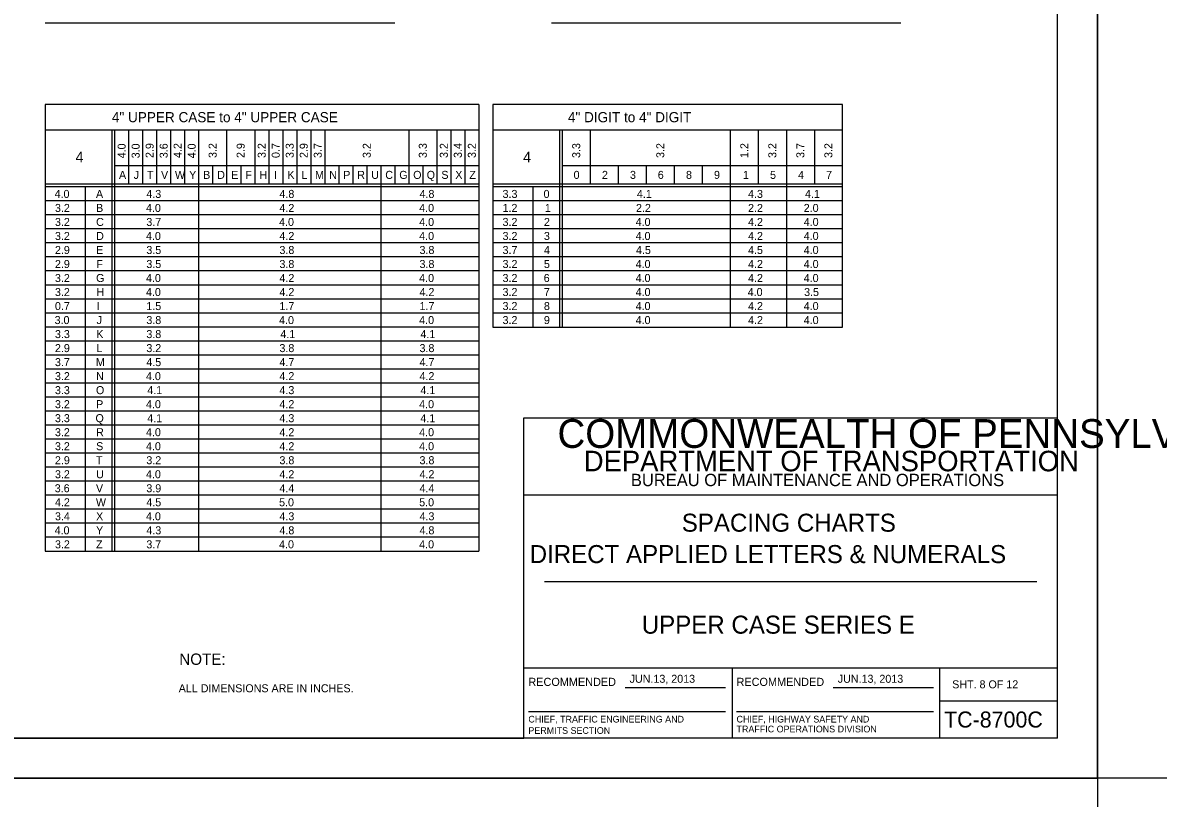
# Model space of a CAD drawing. Extents: x 638421 to 641849, y 297270 to 299646.
# Drawn here: x 640541.5 to 640967.1, y 298450.1 to 298740.6 of the extents above; entities that cross this region are included whole.
import ezdxf

# ---------------------------------------------------------------- set-up
doc = ezdxf.new("R2010")
doc.units = 0
for name, color, linetype in [('1', 7, 'Continuous'), ('2', 7, 'Continuous'), ('XCS-GRID-HVGL', 7, 'Continuous')]:
    doc.layers.add(name, color=color, linetype=linetype)

msp = doc.modelspace()

# ---------------------------------------------------------------- linework, layer by layer
at = {"layer": '1'}
for p, q in [((640929.31, 298472.63), (640929.31, 299036.63)), ((640729.31, 298472.63), (640729.31, 298592.63)), ((640729.31, 298592.63), (640929.31, 298592.63)), ((640929.31, 298563.63), (640729.31, 298563.63)), ((640737.06, 298531.31), (640921.56, 298531.31)), ((640729.31, 298499), (640929.31, 298499)), ((640807.31, 298499), (640807.31, 298472.63)), ((640885.19, 298472.63), (640885.19, 298499)), ((640767.24, 298491.57), (640804.87, 298491.57)), ((640845.24, 298491.57), (640882.87, 298491.57)), ((640885.19, 298486.63), (640929.31, 298486.63)), ((640730.99, 298482.68), (640804.87, 298482.68)), ((640808.99, 298482.68), (640882.87, 298482.68)), ((640929.31, 298472.63), (640143.31, 298472.63)), ((640143.31, 298472.63), (640729.31, 298472.63))]:
    msp.add_line(p, q, dxfattribs=at)
at = {"layer": '2'}
for p, q in [((640549.91, 298740.63), (640680.91, 298740.63)), ((640739.61, 298740.63), (640870.61, 298740.63)), ((640712.41, 298710), (640549.91, 298710)), ((640549.91, 298710), (640549.91, 298542.63)), ((640712.41, 298710), (640712.41, 298542.63)), ((640848.66, 298710), (640717.66, 298710)), ((640717.66, 298710), (640717.66, 298626.63)), ((640848.66, 298626.63), (640848.66, 298710)), ((640549.91, 298700.5), (640712.41, 298700.5)), ((640574.91, 298700.5), (640574.91, 298542.63)), ((640575.91, 298700.5), (640575.91, 298542.63)), ((640581.16, 298700.5), (640581.16, 298680.13)), ((640586.41, 298700.5), (640586.41, 298680.13)), ((640591.66, 298700.5), (640591.66, 298680.13)), ((640596.91, 298700.5), (640596.91, 298680.13)), ((640602.16, 298700.5), (640602.16, 298680.13)), ((640607.41, 298700.5), (640607.41, 298542.63)), ((640617.91, 298700.5), (640617.91, 298680.13)), ((640628.41, 298700.5), (640628.41, 298680.13)), ((640633.66, 298700.5), (640633.66, 298680.13)), ((640638.91, 298700.5), (640638.91, 298680.13)), ((640644.16, 298700.5), (640644.16, 298680.13)), ((640649.41, 298700.5), (640649.41, 298680.13)), ((640654.66, 298700.5), (640654.66, 298680.13)), ((640686.16, 298700.5), (640686.16, 298680.13)), ((640696.66, 298700.5), (640696.66, 298680.13)), ((640701.91, 298700.5), (640701.91, 298680.13)), ((640707.16, 298700.5), (640707.16, 298680.13)), ((640717.66, 298700.5), (640848.66, 298700.5)), ((640742.66, 298700.5), (640742.66, 298626.63)), ((640743.66, 298700.5), (640743.66, 298626.63)), ((640754.16, 298700.5), (640754.16, 298680.13)), ((640806.66, 298700.5), (640806.66, 298626.63)), ((640817.16, 298700.5), (640817.16, 298680.13)), ((640827.66, 298700.5), (640827.66, 298626.63)), ((640838.16, 298700.5), (640838.16, 298680.13)), ((640575.91, 298687.13), (640712.41, 298687.13)), ((640612.66, 298687.13), (640612.66, 298680.13)), ((640623.16, 298687.13), (640623.16, 298680.13)), ((640659.91, 298687.13), (640659.91, 298680.13)), ((640665.16, 298687.13), (640665.16, 298680.13)), ((640670.41, 298687.13), (640670.41, 298680.13)), ((640670.41, 298687.13), (640670.41, 298680.13)), ((640675.66, 298687.13), (640675.66, 298542.63)), ((640680.91, 298687.13), (640680.91, 298680.13)), ((640691.41, 298687.13), (640691.41, 298680.13)), ((640743.66, 298687.13), (640848.66, 298687.13)), ((640764.66, 298687.13), (640764.66, 298680.13)), ((640775.16, 298687.13), (640775.16, 298680.13)), ((640785.66, 298687.13), (640785.66, 298680.13)), ((640796.16, 298687.13), (640796.16, 298680.13)), ((640712.41, 298680.13), (640549.91, 298680.13)), ((640712.41, 298679.13), (640549.91, 298679.13)), ((640564.91, 298679.13), (640564.91, 298542.63)), ((640848.66, 298680.13), (640717.66, 298680.13)), ((640848.66, 298679.13), (640717.66, 298679.13)), ((640732.66, 298679.13), (640732.66, 298626.63)), ((640712.41, 298673.88), (640549.91, 298673.88)), ((640848.66, 298673.88), (640717.66, 298673.88)), ((640712.41, 298668.63), (640549.91, 298668.63)), ((640848.66, 298668.63), (640717.66, 298668.63)), ((640712.41, 298663.38), (640549.91, 298663.38)), ((640848.66, 298663.38), (640717.66, 298663.38)), ((640712.41, 298658.13), (640549.91, 298658.13)), ((640848.66, 298658.13), (640717.66, 298658.13)), ((640712.41, 298652.88), (640549.91, 298652.88)), ((640848.66, 298652.88), (640717.66, 298652.88)), ((640712.41, 298647.63), (640549.91, 298647.63)), ((640848.66, 298647.63), (640717.66, 298647.63)), ((640712.41, 298642.38), (640549.91, 298642.38)), ((640848.66, 298642.38), (640717.66, 298642.38)), ((640712.41, 298637.13), (640549.91, 298637.13)), ((640848.66, 298637.13), (640717.66, 298637.13)), ((640712.41, 298631.88), (640549.91, 298631.88)), ((640848.66, 298631.88), (640717.66, 298631.88)), ((640712.41, 298626.63), (640549.91, 298626.63)), ((640717.66, 298626.63), (640848.66, 298626.63)), ((640712.41, 298621.38), (640549.91, 298621.38)), ((640712.41, 298616.13), (640549.91, 298616.13)), ((640712.41, 298610.88), (640549.91, 298610.88)), ((640712.41, 298605.63), (640549.91, 298605.63)), ((640712.41, 298600.38), (640549.91, 298600.38)), ((640712.41, 298595.13), (640549.91, 298595.13)), ((640712.41, 298589.88), (640549.91, 298589.88)), ((640712.41, 298584.63), (640549.91, 298584.63)), ((640712.41, 298579.38), (640549.91, 298579.38)), ((640712.41, 298574.13), (640549.91, 298574.13)), ((640712.41, 298568.88), (640549.91, 298568.88)), ((640712.41, 298563.63), (640549.91, 298563.63)), ((640712.41, 298558.38), (640549.91, 298558.38)), ((640712.41, 298553.13), (640549.91, 298553.13)), ((640712.41, 298547.88), (640549.91, 298547.88)), ((640549.91, 298542.63), (640549.91, 298542.63)), ((640549.91, 298542.63), (640712.41, 298542.63))]:
    msp.add_line(p, q, dxfattribs=at)
at = {"layer": 'XCS-GRID-HVGL'}
for points in [[(640103.31, 299051.63), (640944.31, 299051.63), (640944.31, 298457.63), (640103.31, 298457.63)], [(640944.31, 299051.63), (641785.31, 299051.63), (641785.31, 298457.63), (640944.31, 298457.63)], [(640103.31, 298457.63), (640944.31, 298457.63), (640944.31, 297863.63), (640103.31, 297863.63)]]:
    msp.add_lwpolyline(points, close=True, dxfattribs=at)

# ---------------------------------------------------------------- texts
at = {"layer": '1'}
for s, height, p in [('COMMONWEALTH OF PENNSYLVANIA', 10.7828, (640741.9, 298581.36)), ('DEPARTMENT OF TRANSPORTATION', 7.6837, (640751.76, 298572.61)), ('BUREAU OF MAINTENANCE AND OPERATIONS', 4.6253, (640769.41, 298567.04)), ('SPACING CHARTS', 6.75, (640788.47, 298549.97)), ('DIRECT APPLIED LETTERS & NUMERALS', 6.75, (640731.47, 298538.22)), ('UPPER CASE SERIES E', 6.75, (640773.47, 298511.78)), ('RECOMMENDED', 3.048, (640730.99, 298492.2)), ('RECOMMENDED', 3.048, (640808.99, 298492.2)), ('SHT. 8 OF 12', 3, (640889.82, 298491.31)), ('TC-8700C', 6, (640886.77, 298476.63)), ('CHIEF, TRAFFIC ENGINEERING AND', 2.5, (640730.99, 298478.51)), ('CHIEF, HIGHWAY SAFETY AND', 2.5, (640808.99, 298478.51)), ('PERMITS SECTION', 2.5, (640730.99, 298474.26)), ('TRAFFIC OPERATIONS DIVISION', 2.5, (640808.99, 298474.81))]:
    msp.add_text(s, height=height, dxfattribs=at).set_placement(p)
at = {"layer": '2'}
for s, height, p in [('4" UPPER CASE to 4" UPPER CASE', 3.8, (640574.9, 298703.35)), ('4" DIGIT to 4" DIGIT', 3.8, (640745.81, 298703.35)), ('4', 4, (640561.28, 298688.31)), ('4', 4, (640729.03, 298688.31)), ('A', 3, (640577.56, 298682.13)), ('J', 3, (640583.04, 298682.13)), ('T', 3, (640588.04, 298682.13)), ('V', 3, (640593.31, 298682.13)), ('W', 3, (640598.53, 298682.13)), ('Y', 3, (640603.84, 298682.13)), ('B', 3, (640609.1, 298682.13)), ('D', 3, (640614.35, 298682.13)), ('E', 3, (640619.62, 298682.13)), ('F', 3, (640624.92, 298682.13)), ('H', 3, (640630.19, 298682.13)), ('I', 3, (640635.6, 298682.13)), ('K', 3, (640640.69, 298682.13)), ('L', 3, (640645.94, 298682.13)), ('M', 3, (640651.03, 298682.13)), ('N', 3, (640656.35, 298682.13)), ('P', 3, (640661.6, 298682.13)), ('R', 3, (640666.85, 298682.13)), ('U', 3, (640672.09, 298682.13)), ('C', 3, (640677.35, 298682.13)), ('G', 3, (640682.6, 298682.13)), ('O', 3, (640687.81, 298682.13)), ('Q', 3, (640692.88, 298682.13)), ('S', 3, (640698.37, 298682.13)), ('X', 3, (640703.59, 298682.13)), ('Z', 3, (640708.85, 298682.13)), ('0', 3, (640747.93, 298682.13)), ('2', 3, (640758.56, 298682.13)), ('3', 3, (640769.06, 298682.13)), ('6', 3, (640779.48, 298682.13)), ('8', 3, (640790.06, 298682.13)), ('9', 3, (640800.55, 298682.13)), ('1', 3, (640811.4, 298682.13)), ('5', 3, (640821.56, 298682.13)), ('4', 3, (640832.06, 298682.13)), ('7', 3, (640842.56, 298682.13)), ('4.0', 3, (640553.43, 298675)), ('A', 3, (640568.93, 298675)), ('4.3', 3, (640587.81, 298675)), ('4.8', 3, (640637.69, 298675)), ('4.8', 3, (640690.19, 298675)), ('3.3', 3, (640721.31, 298675)), ('0', 3, (640736.68, 298675)), ('4.1', 3, (640771.65, 298675)), ('4.3', 3, (640813.31, 298675)), ('4.1', 3, (640834.65, 298675)), ('3.2', 3, (640553.56, 298669.75)), ('B', 3, (640568.98, 298669.75)), ('4.0', 3, (640587.68, 298669.75)), ('4.2', 3, (640637.69, 298669.75)), ('4.0', 3, (640690.06, 298669.75)), ('1.2', 3, (640721.31, 298669.75)), ('1', 3, (640737.15, 298669.75)), ('2.2', 3, (640771.31, 298669.75)), ('2.2', 3, (640813.31, 298669.75)), ('2.0', 3, (640834.18, 298669.75)), ('3.2', 3, (640553.56, 298664.5)), ('C', 3, (640568.98, 298664.5)), ('3.7', 3, (640587.81, 298664.5)), ('4.0', 3, (640637.56, 298664.5)), ('4.0', 3, (640690.06, 298664.5)), ('3.2', 3, (640721.31, 298664.5)), ('2', 3, (640736.81, 298664.5)), ('4.0', 3, (640771.18, 298664.5)), ('4.2', 3, (640813.31, 298664.5)), ('4.0', 3, (640834.18, 298664.5)), ('3.2', 3, (640553.56, 298659.25)), ('D', 3, (640568.98, 298659.25)), ('4.0', 3, (640587.68, 298659.25)), ('4.2', 3, (640637.69, 298659.25)), ('4.0', 3, (640690.06, 298659.25)), ('3.2', 3, (640721.31, 298659.25)), ('3', 3, (640736.81, 298659.25)), ('4.0', 3, (640771.18, 298659.25)), ('4.2', 3, (640813.31, 298659.25)), ('4.0', 3, (640834.18, 298659.25)), ('2.9', 3, (640553.55, 298654)), ('E', 3, (640568.99, 298654)), ('3.5', 3, (640587.81, 298654)), ('3.8', 3, (640637.69, 298654)), ('3.8', 3, (640690.19, 298654)), ('3.7', 3, (640721.31, 298654)), ('4', 3, (640736.81, 298654)), ('4.5', 3, (640771.31, 298654)), ('4.5', 3, (640813.31, 298654)), ('4.0', 3, (640834.18, 298654)), ('2.9', 3, (640553.55, 298648.75)), ('F', 3, (640569.05, 298648.75)), ('3.5', 3, (640587.81, 298648.75)), ('3.8', 3, (640637.69, 298648.75)), ('3.8', 3, (640690.19, 298648.75)), ('3.2', 3, (640721.31, 298648.75)), ('5', 3, (640736.81, 298648.75)), ('4.0', 3, (640771.18, 298648.75)), ('4.2', 3, (640813.31, 298648.75)), ('4.0', 3, (640834.18, 298648.75)), ('3.2', 3, (640553.56, 298643.5)), ('G', 3, (640568.98, 298643.5)), ('4.0', 3, (640587.68, 298643.5)), ('4.2', 3, (640637.69, 298643.5)), ('4.0', 3, (640690.06, 298643.5)), ('3.2', 3, (640721.31, 298643.5)), ('6', 3, (640736.73, 298643.5)), ('4.0', 3, (640771.18, 298643.5)), ('4.2', 3, (640813.31, 298643.5)), ('4.0', 3, (640834.18, 298643.5)), ('3.2', 3, (640553.56, 298638.25)), ('H', 3, (640569.06, 298638.25)), ('4.0', 3, (640587.68, 298638.25)), ('4.2', 3, (640637.69, 298638.25)), ('4.2', 3, (640690.19, 298638.25)), ('3.2', 3, (640721.31, 298638.25)), ('7', 3, (640736.81, 298638.25)), ('4.0', 3, (640771.18, 298638.25)), ('4.0', 3, (640813.18, 298638.25)), ('3.5', 3, (640834.31, 298638.25)), ('0.7', 3, (640553.56, 298633)), ('I', 3, (640569.23, 298633)), ('1.5', 3, (640587.81, 298633)), ('1.7', 3, (640637.69, 298633)), ('1.7', 3, (640690.19, 298633)), ('3.2', 3, (640721.31, 298633)), ('8', 3, (640736.81, 298633)), ('4.0', 3, (640771.18, 298633)), ('4.2', 3, (640813.31, 298633)), ('4.0', 3, (640834.18, 298633)), ('3.0', 3, (640553.43, 298627.75)), ('J', 3, (640569.17, 298627.75)), ('3.8', 3, (640587.81, 298627.75)), ('4.0', 3, (640637.56, 298627.75)), ('4.0', 3, (640690.06, 298627.75)), ('3.2', 3, (640721.31, 298627.75)), ('9', 3, (640736.8, 298627.75)), ('4.0', 3, (640771.18, 298627.75)), ('4.2', 3, (640813.31, 298627.75)), ('4.0', 3, (640834.18, 298627.75)), ('3.3', 3, (640553.56, 298622.5)), ('K', 3, (640569.06, 298622.5)), ('3.8', 3, (640587.81, 298622.5)), ('4.1', 3, (640638.03, 298622.5)), ('4.1', 3, (640690.53, 298622.5)), ('2.9', 3, (640553.55, 298617.25)), ('L', 3, (640569.06, 298617.25)), ('3.2', 3, (640587.81, 298617.25)), ('3.8', 3, (640637.69, 298617.25)), ('3.8', 3, (640690.19, 298617.25)), ('3.7', 3, (640553.56, 298612)), ('M', 3, (640568.91, 298612)), ('4.5', 3, (640587.81, 298612)), ('4.7', 3, (640637.69, 298612)), ('4.7', 3, (640690.19, 298612)), ('3.2', 3, (640553.56, 298606.75)), ('N', 3, (640568.98, 298606.75)), ('4.0', 3, (640587.68, 298606.75)), ('4.2', 3, (640637.69, 298606.75)), ('4.2', 3, (640690.19, 298606.75)), ('3.3', 3, (640553.56, 298601.5)), ('O', 3, (640568.93, 298601.5)), ('4.1', 3, (640588.15, 298601.5)), ('4.3', 3, (640637.69, 298601.5)), ('4.1', 3, (640690.53, 298601.5)), ('3.2', 3, (640553.56, 298596.25)), ('P', 3, (640568.98, 298596.25)), ('4.0', 3, (640587.68, 298596.25)), ('4.2', 3, (640637.69, 298596.25)), ('4.0', 3, (640690.06, 298596.25)), ('3.3', 3, (640553.56, 298591)), ('Q', 3, (640568.75, 298591)), ('4.1', 3, (640588.15, 298591)), ('4.3', 3, (640637.69, 298591)), ('4.1', 3, (640690.53, 298591)), ('3.2', 3, (640553.56, 298585.75)), ('R', 3, (640568.98, 298585.75)), ('4.0', 3, (640587.68, 298585.75)), ('4.2', 3, (640637.69, 298585.75)), ('4.0', 3, (640690.06, 298585.75)), ('3.2', 3, (640553.56, 298580.5)), ('S', 3, (640568.99, 298580.5)), ('4.0', 3, (640587.68, 298580.5)), ('4.2', 3, (640637.69, 298580.5)), ('4.0', 3, (640690.06, 298580.5)), ('2.9', 3, (640553.55, 298575.25)), ('T', 3, (640568.92, 298575.25)), ('3.2', 3, (640587.81, 298575.25)), ('3.8', 3, (640637.69, 298575.25)), ('3.8', 3, (640690.19, 298575.25)), ('3.2', 3, (640553.56, 298570)), ('U', 3, (640568.97, 298570)), ('4.0', 3, (640587.68, 298570)), ('4.2', 3, (640637.69, 298570)), ('4.2', 3, (640690.19, 298570)), ('3.6', 3, (640553.48, 298564.75)), ('V', 3, (640568.93, 298564.75)), ('3.9', 3, (640587.8, 298564.75)), ('4.4', 3, (640637.69, 298564.75)), ('4.4', 3, (640690.19, 298564.75)), ('4.2', 3, (640553.56, 298559.5)), ('W', 3, (640568.91, 298559.5)), ('4.5', 3, (640587.81, 298559.5)), ('5.0', 3, (640637.56, 298559.5)), ('5.0', 3, (640690.06, 298559.5)), ('3.4', 3, (640553.56, 298554.25)), ('X', 3, (640568.97, 298554.25)), ('4.0', 3, (640587.68, 298554.25)), ('4.3', 3, (640637.69, 298554.25)), ('4.3', 3, (640690.19, 298554.25)), ('4.0', 3, (640553.43, 298549)), ('Y', 3, (640568.97, 298549)), ('4.3', 3, (640587.81, 298549)), ('4.8', 3, (640637.69, 298549)), ('4.8', 3, (640690.19, 298549)), ('3.2', 3, (640553.56, 298543.75)), ('Z', 3, (640568.98, 298543.75)), ('3.7', 3, (640587.81, 298543.75)), ('4.0', 3, (640637.56, 298543.75)), ('4.0', 3, (640690.06, 298543.75)), ('NOTE:', 4.25, (640600.16, 298500.1)), ('JUN.13, 2013', 3, (640768.93, 298493.39)), ('JUN.13, 2013', 3, (640846.93, 298493.39)), ('ALL DIMENSIONS ARE IN INCHES.', 3, (640599.94, 298489.83))]:
    msp.add_text(s, height=height, dxfattribs=at).set_placement(p)
for s, p in [('4.0', (640580.04, 298689.83)), ('3.0', (640585.29, 298689.83)), ('2.9', (640590.54, 298689.95)), ('3.6', (640595.79, 298689.88)), ('4.2', (640601.04, 298689.96)), ('4.0', (640606.29, 298689.83)), ('3.2', (640614.16, 298689.96)), ('2.9', (640624.66, 298689.95)), ('3.2', (640632.54, 298689.96)), ('0.7', (640637.79, 298689.96)), ('3.3', (640643.04, 298689.96)), ('2.9', (640648.29, 298689.95)), ('3.7', (640653.54, 298689.96)), ('3.2', (640671.91, 298689.96)), ('3.3', (640692.91, 298689.96)), ('3.2', (640700.79, 298689.96)), ('3.4', (640706.04, 298689.96)), ('3.2', (640711.29, 298689.96)), ('3.3', (640750.41, 298689.96)), ('3.2', (640781.91, 298689.96)), ('1.2', (640813.41, 298689.96)), ('3.2', (640823.91, 298689.96)), ('3.7', (640834.41, 298689.96)), ('3.2', (640844.91, 298689.96))]:
    msp.add_text(s, height=3, rotation=90, dxfattribs=at).set_placement(p)

doc.saveas('drawing.dxf')
